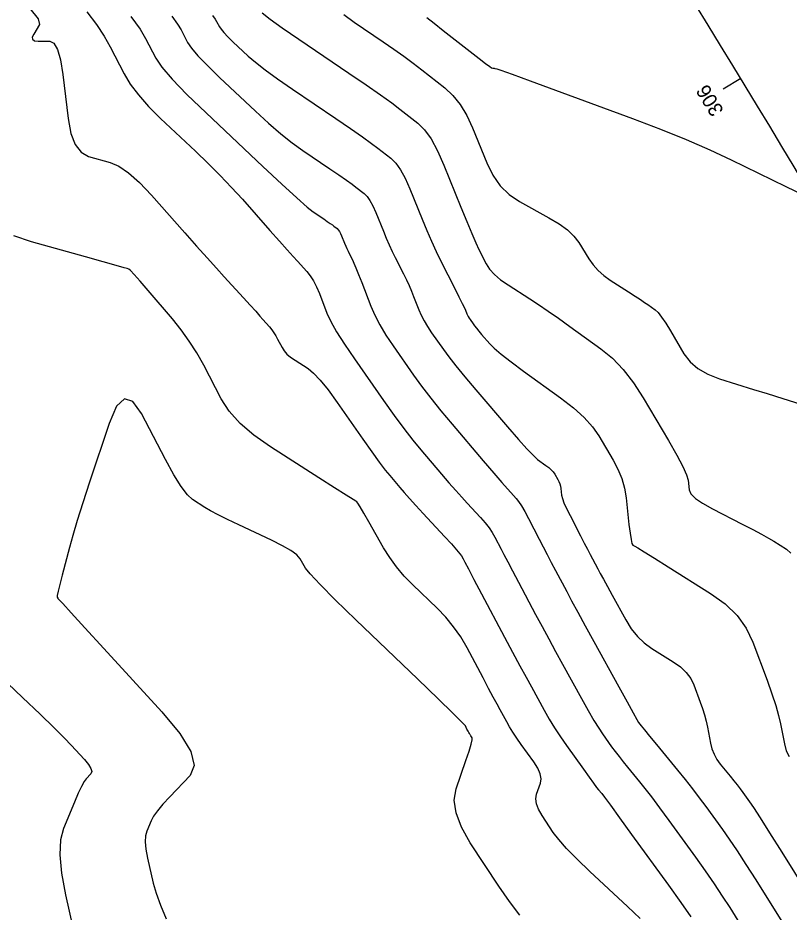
# Model space of a CAD drawing. Extents: x 2082232 to 2083549, y 592624 to 593832.
# Drawn here: x 2082659.57 to 2082697.15, y 593562.97 to 593606.51 of the extents above; entities that cross this region are included whole.
import ezdxf

# ---------------------------------------------------------------- set-up
doc = ezdxf.new("R2010")
doc.units = 0
for name, color, linetype in [('DT_X_Contour_Major', 7, 'Continuous'), ('DT_X_Contour_Minor', 7, 'Continuous'), ('GE_X_CL_5', 7, 'Continuous')]:
    doc.layers.add(name, color=color, linetype=linetype)

msp = doc.modelspace()

# ---------------------------------------------------------------- linework, layer by layer
at = {"layer": 'DT_X_Contour_Major'}
for points in [[(2082669.062, 593606.621), (2082669.183, 593606.454), (2082669.256, 593606.333), (2082669.39, 593606.074), (2082669.469, 593605.956), (2082669.605, 593605.797), (2082669.8, 593605.595), (2082670.051, 593605.352), (2082670.799, 593604.648), (2082671.144, 593604.35), (2082671.616, 593603.984), (2082672.216, 593603.55), (2082672.945, 593603.048), (2082675.057, 593601.619), (2082675.78, 593601.127), (2082676.364, 593600.722), (2082676.809, 593600.404), (2082677.116, 593600.174), (2082677.75, 593599.676), (2082677.986, 593599.444), (2082678.218, 593599.119), (2082678.447, 593598.701), (2082678.672, 593598.192), (2082679.269, 593596.71), (2082679.495, 593596.164), (2082679.725, 593595.637), (2082679.961, 593595.129), (2082680.202, 593594.641), (2082680.85, 593593.363), (2082681.066, 593592.935), (2082681.227, 593592.612), (2082681.334, 593592.392), (2082681.386, 593592.276), (2082681.451, 593592.106), (2082681.48, 593592.04), (2082681.516, 593591.971), (2082681.56, 593591.897), (2082681.611, 593591.82), (2082681.759, 593591.609), (2082681.826, 593591.518), (2082681.916, 593591.403), (2082682.03, 593591.264), (2082682.168, 593591.102), (2082682.566, 593590.636), (2082682.781, 593590.422), (2082683.128, 593590.13), (2082683.606, 593589.76), (2082684.216, 593589.311), (2082686.017, 593588.011), (2082686.64, 593587.529), (2082687.16, 593587.059), (2082687.575, 593586.601), (2082687.887, 593586.155), (2082688.578, 593584.981), (2082688.812, 593584.536), (2082688.994, 593584.079), (2082689.125, 593583.612), (2082689.204, 593583.134), (2082689.347, 593581.845), (2082689.399, 593581.419), (2082689.448, 593581.11), (2082689.493, 593580.916), (2082689.535, 593580.837), (2082689.641, 593580.783), (2082689.773, 593580.705), (2082690.087, 593580.51), (2082690.585, 593580.2), (2082691.266, 593579.775), (2082693.327, 593578.485), (2082694.035, 593577.974), (2082694.615, 593577.41), (2082695.066, 593576.792), (2082695.389, 593576.12), (2082696.077, 593574.256), (2082696.312, 593573.599), (2082696.499, 593573.025), (2082696.64, 593572.535), (2082696.733, 593572.128), (2082696.92, 593571.154), (2082697.014, 593570.818), (2082697.158, 593570.538)], [(2082689.901, 593562.651), (2082689.28, 593563.238), (2082687.446, 593564.948), (2082686.818, 593565.548), (2082686.312, 593566.065), (2082685.926, 593566.5), (2082685.661, 593566.851), (2082685.116, 593567.679), (2082684.946, 593567.975), (2082684.844, 593568.245), (2082684.811, 593568.488), (2082684.847, 593568.703), (2082685.032, 593569.242), (2082685.065, 593569.459), (2082685.022, 593569.705), (2082684.905, 593569.98), (2082684.713, 593570.285), (2082684.102, 593571.137), (2082683.886, 593571.445), (2082683.697, 593571.729), (2082683.533, 593571.989), (2082683.396, 593572.226), (2082683.066, 593572.825), (2082682.922, 593573.09), (2082682.735, 593573.436), (2082682.507, 593573.863), (2082682.237, 593574.371), (2082681.461, 593575.833), (2082681.151, 593576.366), (2082680.804, 593576.867), (2082680.42, 593577.337), (2082679.997, 593577.776), (2082678.822, 593578.904), (2082678.402, 593579.334), (2082678.024, 593579.778), (2082677.688, 593580.235), (2082677.395, 593580.705), (2082676.667, 593581.979), (2082676.427, 593582.397), (2082676.249, 593582.699), (2082676.135, 593582.884), (2082676.084, 593582.951), (2082676.034, 593582.975), (2082675.907, 593583.053), (2082675.565, 593583.269), (2082675.007, 593583.624), (2082674.233, 593584.118), (2082671.881, 593585.618), (2082671.07, 593586.187), (2082670.399, 593586.768), (2082669.868, 593587.362), (2082669.478, 593587.968), (2082668.626, 593589.601), (2082668.291, 593590.201), (2082667.925, 593590.778), (2082667.528, 593591.33), (2082667.101, 593591.859), (2082665.92, 593593.237), (2082665.528, 593593.69), (2082665.24, 593594.016), (2082665.055, 593594.214), (2082664.974, 593594.284), (2082664.893, 593594.303), (2082664.744, 593594.344), (2082664.356, 593594.452), (2082663.729, 593594.627), (2082662.864, 593594.87), (2082660.237, 593595.608), (2082659.37, 593595.892)], [(2082657.279, 593575.81), (2082659.798, 593573.422), (2082660.655, 593572.605), (2082661.335, 593571.947), (2082661.84, 593571.446), (2082662.17, 593571.104), (2082662.814, 593570.401), (2082663.014, 593570.159), (2082663.133, 593569.961), (2082663.171, 593569.807), (2082663.127, 593569.696), (2082662.901, 593569.459), (2082662.802, 593569.321), (2082662.673, 593569.086), (2082662.515, 593568.753), (2082662.328, 593568.322), (2082661.79, 593567.042), (2082661.645, 593566.48), (2082661.614, 593565.754), (2082661.696, 593564.864), (2082661.893, 593563.81), (2082662.568, 593560.78)]]:
    msp.add_lwpolyline(points, dxfattribs=at)
at = {"layer": 'DT_X_Contour_Minor'}
for points in [[(2082660.153, 593606.97), (2082660.562, 593606.465), (2082660.627, 593606.183), (2082660.341, 593605.726), (2082660.274, 593605.576), (2082660.288, 593605.469), (2082660.382, 593605.403), (2082660.556, 593605.381), (2082661.129, 593605.376), (2082661.33, 593605.274), (2082661.501, 593604.97), (2082661.643, 593604.465), (2082661.756, 593603.759), (2082662.018, 593601.608), (2082662.154, 593600.888), (2082662.364, 593600.342), (2082662.649, 593599.97), (2082663.009, 593599.771), (2082664.068, 593599.474), (2082664.492, 593599.29), (2082664.968, 593598.964), (2082665.498, 593598.493), (2082666.08, 593597.88), (2082667.705, 593596.052), (2082668.282, 593595.404), (2082668.795, 593594.831), (2082669.244, 593594.332), (2082669.63, 593593.907), (2082670.573, 593592.874), (2082670.897, 593592.518), (2082671.162, 593592.224), (2082671.367, 593591.994), (2082671.514, 593591.826), (2082671.826, 593591.462), (2082671.939, 593591.323), (2082672.042, 593591.179), (2082672.138, 593591.029), (2082672.224, 593590.875), (2082672.443, 593590.456), (2082672.544, 593590.3), (2082672.684, 593590.145), (2082672.863, 593589.991), (2082673.081, 593589.839), (2082673.714, 593589.435), (2082673.981, 593589.219), (2082674.305, 593588.872), (2082674.688, 593588.396), (2082675.128, 593587.789), (2082676.381, 593585.999), (2082676.815, 593585.384), (2082677.178, 593584.883), (2082677.47, 593584.495), (2082677.691, 593584.222), (2082678.186, 593583.643), (2082678.396, 593583.401), (2082678.657, 593583.109), (2082678.967, 593582.767), (2082679.328, 593582.376), (2082680.357, 593581.265), (2082680.698, 593580.894), (2082680.951, 593580.612), (2082681.114, 593580.42), (2082681.188, 593580.318), (2082681.267, 593580.164), (2082681.346, 593580.015), (2082681.522, 593579.683), (2082681.795, 593579.168), (2082682.165, 593578.469), (2082683.283, 593576.363), (2082683.679, 593575.619), (2082684.029, 593574.965), (2082684.333, 593574.402), (2082684.591, 593573.931), (2082685.216, 593572.794), (2082685.46, 593572.367), (2082685.723, 593571.939), (2082686.004, 593571.51), (2082686.304, 593571.08), (2082687.128, 593569.931), (2082687.406, 593569.545), (2082687.621, 593569.249), (2082687.774, 593569.043), (2082687.863, 593568.927), (2082688.019, 593568.738), (2082688.154, 593568.56), (2082688.443, 593568.169), (2082688.884, 593567.564), (2082689.479, 593566.746), (2082691.271, 593564.28), (2082691.881, 593563.434), (2082692.371, 593562.744)], [(2082662.936, 593606.812), (2082663.397, 593606.19), (2082663.775, 593605.62), (2082664.069, 593605.104), (2082664.744, 593603.796), (2082665.045, 593603.292), (2082665.442, 593602.76), (2082665.936, 593602.202), (2082666.525, 593601.615), (2082668.225, 593600.015), (2082668.846, 593599.419), (2082669.434, 593598.831), (2082669.988, 593598.251), (2082670.509, 593597.68), (2082671.853, 593596.167), (2082672.316, 593595.647), (2082672.695, 593595.223), (2082672.99, 593594.894), (2082673.202, 593594.66), (2082673.655, 593594.163), (2082673.821, 593593.956), (2082673.978, 593593.707), (2082674.127, 593593.416), (2082674.268, 593593.084), (2082674.632, 593592.141), (2082674.818, 593591.736), (2082675.103, 593591.229), (2082675.487, 593590.621), (2082675.971, 593589.91), (2082677.392, 593587.878), (2082677.905, 593587.156), (2082678.38, 593586.515), (2082678.815, 593585.953), (2082679.212, 593585.472), (2082680.218, 593584.294), (2082680.578, 593583.875), (2082680.905, 593583.501), (2082681.199, 593583.171), (2082681.459, 593582.886), (2082682.108, 593582.186), (2082682.335, 593581.929), (2082682.529, 593581.684), (2082682.69, 593581.45), (2082682.819, 593581.227), (2082683.118, 593580.649), (2082683.255, 593580.385), (2082683.442, 593580.029), (2082683.679, 593579.58), (2082683.966, 593579.038), (2082684.799, 593577.468), (2082685.116, 593576.875), (2082685.44, 593576.272), (2082685.773, 593575.659), (2082686.115, 593575.036), (2082687.037, 593573.362), (2082687.36, 593572.784), (2082687.638, 593572.305), (2082687.872, 593571.924), (2082688.06, 593571.643), (2082688.504, 593571.024), (2082688.677, 593570.788), (2082688.864, 593570.543), (2082689.064, 593570.288), (2082689.278, 593570.025), (2082689.866, 593569.311), (2082690.12, 593568.993), (2082690.441, 593568.573), (2082690.83, 593568.052), (2082691.285, 593567.43), (2082692.589, 593565.635), (2082693.06, 593564.977), (2082693.494, 593564.349), (2082693.893, 593563.752), (2082694.256, 593563.185), (2082695.175, 593561.714)], [(2082665.08, 593606.579), (2082665.526, 593605.959), (2082665.798, 593605.513), (2082666.293, 593604.555), (2082666.585, 593604.119), (2082667.089, 593603.528), (2082667.807, 593602.783), (2082668.738, 593601.884), (2082671.505, 593599.28), (2082672.436, 593598.409), (2082673.157, 593597.75), (2082673.665, 593597.303), (2082673.963, 593597.067), (2082674.474, 593596.722), (2082674.648, 593596.603), (2082674.79, 593596.505), (2082674.897, 593596.428), (2082674.972, 593596.372), (2082675.125, 593596.252), (2082675.182, 593596.196), (2082675.238, 593596.117), (2082675.293, 593596.016), (2082675.348, 593595.893), (2082675.492, 593595.535), (2082675.547, 593595.402), (2082675.603, 593595.275), (2082675.66, 593595.152), (2082675.718, 593595.034), (2082675.875, 593594.725), (2082675.947, 593594.57), (2082676.046, 593594.335), (2082676.172, 593594.022), (2082676.326, 593593.63), (2082676.77, 593592.478), (2082676.963, 593592.034), (2082677.207, 593591.564), (2082677.503, 593591.068), (2082677.851, 593590.546), (2082678.847, 593589.122), (2082679.245, 593588.571), (2082679.692, 593587.988), (2082680.188, 593587.371), (2082680.733, 593586.722), (2082682.25, 593584.946), (2082682.76, 593584.35), (2082683.154, 593583.893), (2082683.43, 593583.576), (2082683.589, 593583.397), (2082683.858, 593583.107), (2082683.971, 593582.965), (2082684.107, 593582.756), (2082684.266, 593582.48), (2082684.449, 593582.137), (2082684.968, 593581.133), (2082685.164, 593580.755), (2082685.362, 593580.375), (2082685.564, 593579.992), (2082685.768, 593579.606), (2082686.315, 593578.574), (2082686.552, 593578.132), (2082686.852, 593577.579), (2082687.214, 593576.915), (2082687.639, 593576.142), (2082688.857, 593573.93), (2082689.259, 593573.201), (2082689.553, 593572.67), (2082689.739, 593572.339), (2082689.817, 593572.206), (2082689.88, 593572.118), (2082689.949, 593572.031), (2082690.107, 593571.837), (2082690.355, 593571.534), (2082690.693, 593571.124), (2082691.713, 593569.885), (2082692.086, 593569.426), (2082692.44, 593568.978), (2082692.775, 593568.54), (2082693.091, 593568.113), (2082693.907, 593566.989), (2082694.238, 593566.519), (2082694.618, 593565.954), (2082695.048, 593565.292), (2082695.527, 593564.533), (2082696.871, 593562.383)], [(2082667.071, 593606.6), (2082667.354, 593606.207), (2082667.527, 593605.923), (2082667.841, 593605.315), (2082668.027, 593605.038), (2082668.347, 593604.662), (2082668.804, 593604.189), (2082669.395, 593603.618), (2082671.152, 593601.964), (2082671.79, 593601.379), (2082672.386, 593600.867), (2082672.941, 593600.426), (2082673.454, 593600.058), (2082674.765, 593599.17), (2082675.214, 593598.865), (2082675.577, 593598.613), (2082675.853, 593598.416), (2082676.044, 593598.273), (2082676.437, 593597.964), (2082676.584, 593597.82), (2082676.728, 593597.618), (2082676.87, 593597.359), (2082677.01, 593597.042), (2082677.38, 593596.122), (2082677.521, 593595.783), (2082677.664, 593595.456), (2082677.81, 593595.141), (2082677.96, 593594.837), (2082678.362, 593594.044), (2082678.506, 593593.752), (2082678.637, 593593.474), (2082678.753, 593593.207), (2082678.856, 593592.953), (2082679.111, 593592.292), (2082679.221, 593592.037), (2082679.362, 593591.767), (2082679.532, 593591.483), (2082679.731, 593591.183), (2082680.303, 593590.365), (2082680.563, 593590.012), (2082680.914, 593589.567), (2082681.356, 593589.029), (2082681.89, 593588.398), (2082683.433, 593586.592), (2082683.959, 593585.985), (2082684.378, 593585.521), (2082684.69, 593585.198), (2082684.897, 593585.016), (2082685.305, 593584.722), (2082685.446, 593584.612), (2082685.564, 593584.506), (2082685.658, 593584.402), (2082685.728, 593584.301), (2082685.885, 593584.035), (2082685.938, 593583.933), (2082685.98, 593583.824), (2082686.01, 593583.711), (2082686.03, 593583.591), (2082686.066, 593583.265), (2082686.102, 593583.111), (2082686.182, 593582.895), (2082686.307, 593582.617), (2082686.477, 593582.277), (2082686.988, 593581.288), (2082687.169, 593580.94), (2082687.325, 593580.638), (2082687.459, 593580.383), (2082687.569, 593580.174), (2082687.832, 593579.679), (2082687.949, 593579.46), (2082688.104, 593579.175), (2082688.297, 593578.822), (2082688.527, 593578.403), (2082689.191, 593577.196), (2082689.458, 593576.77), (2082689.759, 593576.396), (2082690.095, 593576.074), (2082690.465, 593575.805), (2082691.499, 593575.158), (2082691.853, 593574.906), (2082692.14, 593574.635), (2082692.359, 593574.345), (2082692.51, 593574.037), (2082692.823, 593573.189), (2082692.933, 593572.875), (2082693.027, 593572.567), (2082693.106, 593572.267), (2082693.169, 593571.973), (2082693.317, 593571.199), (2082693.389, 593570.917), (2082693.492, 593570.652), (2082693.628, 593570.405), (2082693.795, 593570.174), (2082694.283, 593569.581), (2082694.459, 593569.365), (2082694.62, 593569.163), (2082694.765, 593568.973), (2082694.896, 593568.797), (2082695.225, 593568.344), (2082695.416, 593568.062), (2082695.742, 593567.558), (2082696.203, 593566.831), (2082696.798, 593565.882), (2082698.567, 593563.052)], [(2082671.475, 593606.751), (2082671.86, 593606.456), (2082672.456, 593606.031), (2082673.265, 593605.477), (2082675.704, 593603.827), (2082676.545, 593603.253), (2082677.24, 593602.77), (2082677.787, 593602.377), (2082678.188, 593602.075), (2082679.062, 593601.389), (2082679.387, 593601.068), (2082679.708, 593600.619), (2082680.023, 593600.044), (2082680.334, 593599.341), (2082681.157, 593597.298), (2082681.443, 593596.595), (2082681.686, 593596.018), (2082681.885, 593595.566), (2082682.039, 593595.241), (2082682.394, 593594.542), (2082682.56, 593594.281), (2082682.793, 593594.021), (2082683.092, 593593.763), (2082683.458, 593593.507), (2082684.523, 593592.827), (2082684.943, 593592.552), (2082685.407, 593592.238), (2082685.913, 593591.885), (2082686.462, 593591.492), (2082687.984, 593590.394), (2082688.541, 593589.936), (2082689.07, 593589.386), (2082689.571, 593588.743), (2082690.045, 593588.009), (2082691.271, 593585.927), (2082691.676, 593585.222), (2082691.971, 593584.666), (2082692.156, 593584.261), (2082692.231, 593584.006), (2082692.284, 593583.525), (2082692.37, 593583.333), (2082692.587, 593583.115), (2082692.936, 593582.874), (2082693.416, 593582.607), (2082694.871, 593581.864), (2082695.377, 593581.602), (2082695.802, 593581.374), (2082696.148, 593581.181), (2082696.414, 593581.023), (2082697.017, 593580.645), (2082697.243, 593580.446)], [(2082675.459, 593606.673), (2082675.961, 593606.299), (2082677.369, 593605.346), (2082677.884, 593604.993), (2082678.37, 593604.646), (2082678.829, 593604.307), (2082679.261, 593603.976), (2082680.375, 593603.101), (2082680.772, 593602.733), (2082681.13, 593602.288), (2082681.449, 593601.763), (2082681.727, 593601.161), (2082682.416, 593599.449), (2082682.709, 593598.85), (2082683.073, 593598.337), (2082683.507, 593597.911), (2082684.011, 593597.571), (2082685.449, 593596.78), (2082685.944, 593596.482), (2082686.351, 593596.184), (2082686.669, 593595.883), (2082686.899, 593595.582), (2082687.394, 593594.775), (2082687.598, 593594.483), (2082687.84, 593594.214), (2082688.12, 593593.966), (2082688.437, 593593.74), (2082689.333, 593593.167), (2082689.644, 593592.967), (2082689.903, 593592.798), (2082690.111, 593592.658), (2082690.269, 593592.548), (2082690.619, 593592.294), (2082690.765, 593592.159), (2082690.94, 593591.943), (2082691.143, 593591.647), (2082691.374, 593591.269), (2082692.03, 593590.156), (2082692.323, 593589.767), (2082692.709, 593589.434), (2082693.189, 593589.157), (2082693.763, 593588.937), (2082695.417, 593588.424), (2082696.086, 593588.216), (2082696.853, 593587.978), (2082697.716, 593587.708)], [(2082679.492, 593606.529), (2082679.853, 593606.252), (2082680.3, 593605.902), (2082681.611, 593604.873), (2082682.044, 593604.534), (2082682.362, 593604.291), (2082682.563, 593604.142), (2082682.649, 593604.088), (2082682.722, 593604.071), (2082682.75, 593604.065), (2082682.777, 593604.059), (2082682.805, 593604.053), (2082682.832, 593604.048), (2082682.906, 593604.034), (2082683.106, 593603.965), (2082683.65, 593603.767), (2082684.54, 593603.441), (2082685.773, 593602.987), (2082689.523, 593601.606), (2082690.878, 593601.092), (2082692.131, 593600.586), (2082693.281, 593600.089), (2082694.329, 593599.6), (2082696.987, 593598.306), (2082697.908, 593597.864)], [(2082684.024, 593562.824), (2082683.529, 593563.477), (2082683.015, 593564.225), (2082681.618, 593566.346), (2082681.181, 593567.106), (2082680.921, 593567.798), (2082680.836, 593568.42), (2082680.927, 593568.972), (2082681.403, 593570.354), (2082681.556, 593570.811), (2082681.659, 593571.148), (2082681.711, 593571.363), (2082681.713, 593571.456), (2082681.649, 593571.545), (2082681.627, 593571.577), (2082681.607, 593571.606), (2082681.59, 593571.633), (2082681.576, 593571.658), (2082681.542, 593571.72), (2082681.527, 593571.747), (2082681.508, 593571.783), (2082681.484, 593571.827), (2082681.456, 593571.88), (2082681.376, 593572.032), (2082681.208, 593572.217), (2082680.765, 593572.659), (2082680.047, 593573.359), (2082679.055, 593574.315), (2082676.041, 593577.207), (2082675.039, 593578.177), (2082674.296, 593578.919), (2082673.811, 593579.433), (2082673.585, 593579.718), (2082673.324, 593580.175), (2082673.164, 593580.359), (2082672.878, 593580.571), (2082672.467, 593580.81), (2082671.931, 593581.076), (2082670.335, 593581.822), (2082669.783, 593582.085), (2082669.324, 593582.314), (2082668.958, 593582.509), (2082668.685, 593582.67), (2082668.082, 593583.055), (2082667.829, 593583.286), (2082667.524, 593583.689), (2082667.167, 593584.265), (2082666.758, 593585.014), (2082665.596, 593587.24), (2082665.17, 593587.836), (2082664.765, 593587.955), (2082664.379, 593587.597), (2082664.014, 593586.761), (2082663.066, 593583.898), (2082662.739, 593582.895), (2082662.466, 593582.032), (2082662.249, 593581.31), (2082662.087, 593580.73), (2082661.727, 593579.368), (2082661.611, 593578.919), (2082661.531, 593578.593), (2082661.488, 593578.389), (2082661.481, 593578.309), (2082661.513, 593578.257), (2082661.525, 593578.239), (2082661.538, 593578.221), (2082661.553, 593578.204), (2082661.568, 593578.189), (2082661.611, 593578.148), (2082661.758, 593577.99), (2082662.165, 593577.547), (2082662.833, 593576.818), (2082663.763, 593575.804), (2082666.588, 593572.719), (2082667.469, 593571.659), (2082667.992, 593570.789), (2082668.157, 593570.112), (2082667.965, 593569.625), (2082666.974, 593568.585), (2082666.638, 593568.219), (2082666.376, 593567.903), (2082666.186, 593567.636), (2082666.068, 593567.418), (2082665.851, 593566.903), (2082665.793, 593566.677), (2082665.78, 593566.385), (2082665.814, 593566.027), (2082665.893, 593565.602), (2082666.164, 593564.383), (2082666.303, 593563.884), (2082666.516, 593563.3), (2082666.803, 593562.633)]]:
    msp.add_lwpolyline(points, dxfattribs=at)
at = {"layer": 'GE_X_CL_5'}
msp.add_line((2082694.795, 593603.561), (2082693.941, 593603.041), dxfattribs=at)
msp.add_arc((2082101.49, 593242.014), 694.785, 25.520029, 37.696362, dxfattribs=at)

# ---------------------------------------------------------------- texts
msp.add_text('306', height=0.7, rotation=121.3572, dxfattribs=at).set_placement((2082693.99, 593601.999))

doc.saveas('drawing.dxf')
